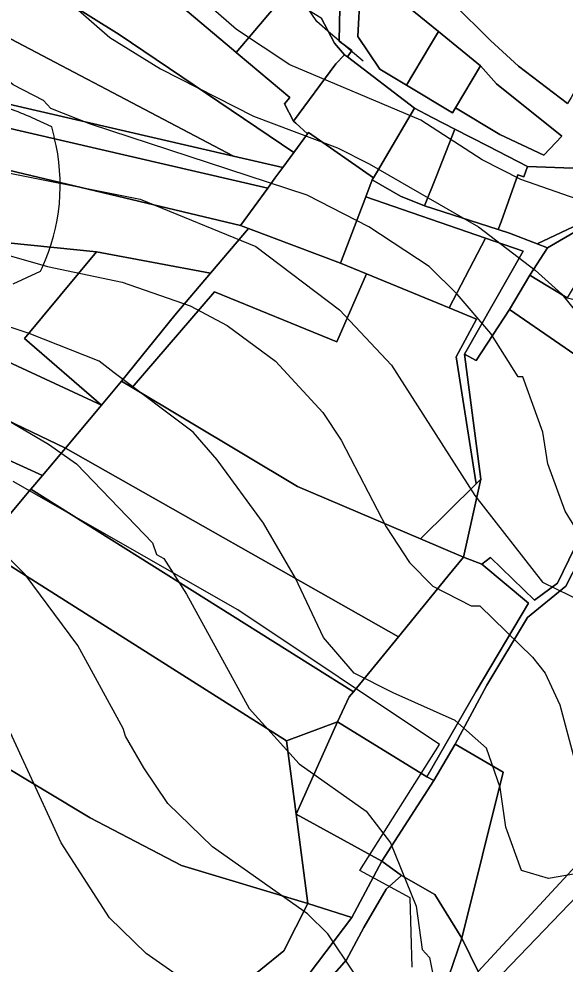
# Model space of a CAD drawing. Extents: x -510989 to -501240, y -1184665 to -1176089.
# Drawn here: x -503688.4 to -503550.1, y -1182213.7 to -1181974.3 of the extents above; entities that cross this region are included whole.
import ezdxf

# ---------------------------------------------------------------- set-up
doc = ezdxf.new("R2010")
doc.units = 0
for name, color, linetype in [('lesni_pozemek', 7, 'Continuous'), ('orna_puda', 7, 'Continuous'), ('ostatni_plocha_x_jina_plocha', 7, 'Continuous'), ('ostatni_plocha_x_neplodna_puda', 7, 'Continuous'), ('ostatni_plocha_x_ostatni_komunikace', 7, 'Continuous'), ('ostatni_plocha_x_silnice', 7, 'Continuous'), ('STAV_erozne_ohrozene_plochy', 7, 'Continuous'), ('STAV_systematicke_odvodneni', 7, 'Continuous'), ('STAV_zaplavove_uzemi', 7, 'Continuous'), ('trvaly_travni_porost', 7, 'Continuous'), ('vrstevnice_01', 7, 'Continuous'), ('vrstevnice_02', 7, 'Continuous'), ('vrstevnice_03', 7, 'Continuous'), ('zahrada', 7, 'Continuous'), ('zastavena_plocha_a_nadvori', 7, 'Continuous'), ('zastavena_plocha_a_nadvori_x_spolecny_dvur', 7, 'Continuous')]:
    doc.layers.add(name, color=color, linetype=linetype)

msp = doc.modelspace()

# ---------------------------------------------------------------- linework, layer by layer
at = {"layer": 'lesni_pozemek'}
for points in [[(-503528.67, -1182089.12), (-503523.05, -1182104.86), (-503528.76, -1182129.95), (-503523.05, -1182159.59), (-503541.12, -1182182.03), (-503572.06, -1182215.58), (-503576.25, -1182207.11), (-503565.74, -1182165.11), (-503577.96, -1182157.96), (-503569.94, -1182143.03), (-503559.57, -1182125.91), (-503549.92, -1182117.96), (-503538.32, -1182095.48)], [(-503576.25, -1182207.11), (-503572.06, -1182215.58), (-503584.07, -1182234.55), (-503597.42, -1182257.69), (-503602.69, -1182262.96), (-503650.49, -1182300.39), (-503666.82, -1182317.8), (-503667.81, -1182320.12), (-503674.17, -1182316.87), (-503670.39, -1182310.85), (-503669.73, -1182309.79), (-503657.57, -1182296.96), (-503632, -1182277.2), (-503616, -1182267.25), (-503600.08, -1182249.2), (-503580.6, -1182219.92)]]:
    msp.add_lwpolyline(points, close=True, dxfattribs=at)
msp.add_lwpolyline([(-503572.06, -1182215.58), (-503541.12, -1182182.03), (-503523.05, -1182159.59), (-503511.46, -1182162.69), (-503524.62, -1182173.9), (-503536.53, -1182185.52), (-503565.82, -1182216.02)], dxfattribs=at)
at = {"layer": 'orna_puda'}
for points in [[(-503769.51, -1181977.8), (-503634.09, -1182009.11), (-503621.61, -1182012), (-503623.57, -1182014.68), (-503625.39, -1182017.17), (-503771.74, -1181983.37)], [(-503771.74, -1181983.37), (-503625.39, -1182017.17), (-503632.31, -1182026.62), (-503775.43, -1181992.58), (-503775.35, -1181992.36)], [(-503571.44, -1182090.89), (-503575.83, -1182110.61), (-503586.67, -1182106), (-503572.6, -1182092.05)], [(-503502.47, -1182159.3), (-503508.9, -1182169.31), (-503520.44, -1182183.15), (-503573.06, -1182250.51), (-503593.71, -1182276.42), (-503614.06, -1182300.47), (-503615.82, -1182298.67), (-503638.06, -1182320.33), (-503643.91, -1182327.51), (-503656.32, -1182316.8), (-503652.64, -1182311.16), (-503622.79, -1182291.49), (-503600.89, -1182271.14), (-503565.82, -1182216.02), (-503536.53, -1182185.52), (-503524.62, -1182173.9), (-503511.46, -1182162.69)]]:
    msp.add_lwpolyline(points, close=True, dxfattribs=at)
at = {"layer": 'ostatni_plocha_x_jina_plocha'}
msp.add_lwpolyline([(-503599.13, -1181963.66), (-503582.17, -1181977.55), (-503584.4, -1181981.31), (-503590.24, -1181991.15), (-503597.02, -1181987.1), (-503602.57, -1181978.79), (-503601.98, -1181967.52)], close=True, dxfattribs=at)
at = {"layer": 'ostatni_plocha_x_neplodna_puda'}
for points in [[(-503591.74, -1182019.18), (-503585.66, -1182021.66), (-503567, -1182027.68), (-503564.18, -1182028.59), (-503557.12, -1182031.3), (-503554.53, -1182032.28), (-503559.02, -1182039.25), (-503564.18, -1182047.88), (-503572.58, -1182060.81), (-503575.58, -1182059.25), (-503560.72, -1182033.16), (-503570.27, -1182029.86), (-503600.55, -1182019.38), (-503598.92, -1182015.09)], [(-503570.27, -1182029.86), (-503560.72, -1182033.16), (-503575.58, -1182059.25), (-503571.44, -1182090.89), (-503572.6, -1182092.05), (-503577.65, -1182059.94), (-503572.54, -1182050.35), (-503579.44, -1182047.51)], [(-503577.96, -1182157.96), (-503565.74, -1182165.11), (-503576.25, -1182207.11), (-503583.11, -1182196.05), (-503591.55, -1182191.28), (-503596.52, -1182187.59), (-503583.3, -1182167.19)]]:
    msp.add_lwpolyline(points, close=True, dxfattribs=at)
at = {"layer": 'ostatni_plocha_x_ostatni_komunikace'}
msp.add_lwpolyline([(-503606.97, -1181962.93), (-503607.33, -1181980.01), (-503604.12, -1181982.33), (-503605.24, -1181983.9), (-503605.95, -1181983.39), (-503608.5, -1181980.49), (-503611.89, -1181974.03)], dxfattribs=at)
for points in [[(-503537.74, -1182015.92), (-503530.49, -1182018.89), (-503534.63, -1182023.88), (-503540.08, -1182029.67), (-503540.45, -1182029.27), (-503540.9, -1182029.67), (-503546.83, -1182027.85), (-503554.53, -1182032.28), (-503557.12, -1182031.3), (-503548, -1182026.99), (-503541.31, -1182023.38), (-503535.06, -1182018.96)], [(-503530.03, -1182087.11), (-503526.84, -1182087.03), (-503527.03, -1182087.96), (-503528.67, -1182089.12), (-503538.32, -1182095.48), (-503549.92, -1182117.96), (-503559.57, -1182125.91), (-503569.94, -1182143.03), (-503577.96, -1182157.96), (-503583.3, -1182167.19), (-503585.07, -1182166.23), (-503572.6, -1182144.58), (-503559.32, -1182122.32), (-503571.17, -1182112.41), (-503569, -1182110.73), (-503557.81, -1182121.57), (-503551.96, -1182117.26), (-503540.55, -1182093.56)]]:
    msp.add_lwpolyline(points, close=True, dxfattribs=at)
at = {"layer": 'ostatni_plocha_x_silnice'}
for points in [[(-503545.71, -1182012.18), (-503559.59, -1182011.67), (-503569.54, -1182006.59), (-503578.03, -1182002.27), (-503583.75, -1181999.3), (-503588.24, -1181996.94), (-503605.24, -1181983.9), (-503604.12, -1181982.33), (-503607.33, -1181980.01), (-503606.97, -1181962.93)], [(-503578.54, -1181970.33), (-503568.94, -1181979.83), (-503561.92, -1181986.29), (-503549.43, -1181995.78)]]:
    msp.add_lwpolyline(points, dxfattribs=at)
msp.add_lwpolyline([(-503599.13, -1181963.66), (-503601.98, -1181967.52), (-503602.57, -1181978.79), (-503597.02, -1181987.1), (-503590.24, -1181991.15), (-503578.61, -1181998.11), (-503577.87, -1181996.87), (-503566.58, -1182003.62), (-503555.5, -1182008.87), (-503550.89, -1182004), (-503567.46, -1181990.81), (-503571.47, -1181986.18), (-503582.17, -1181977.55)], close=True, dxfattribs=at)
at = {"layer": 'STAV_erozne_ohrozene_plochy'}
for points in [[(-503679.46, -1182004.36), (-503680.13, -1182001.69), (-503685.09, -1181999.38)], [(-503689.91, -1182041.44), (-503682.94, -1182038.25), (-503682.52, -1182037.33)]]:
    msp.add_lwpolyline(points, dxfattribs=at)
for centre, start, end in [((-503706.23, -1182044.69), 64.9923, 79.0504), ((-503727.97, -1182016.49), 335.3673, 14.0419)]:
    msp.add_arc(centre, 50, start, end, dxfattribs=at)
at = {"layer": 'STAV_systematicke_odvodneni'}
for p, q in [((-503632.97, -1182123.98), (-503689.89, -1182091.51)), ((-503581.9, -1182158.04), (-503632.97, -1182123.98)), ((-503602.11, -1182189.97), (-503581.9, -1182158.04)), ((-503589.34, -1182196.89), (-503602.11, -1182189.97)), ((-503588.81, -1182214.45), (-503589.34, -1182196.89))]:
    msp.add_line(p, q, dxfattribs=at)
at = {"layer": 'STAV_zaplavove_uzemi'}
msp.add_spline([(-502250.32, -1184002.61), (-502355.07, -1183875.41), (-502442.37, -1183790.61), (-502477.29, -1183700.82), (-502532.16, -1183578.61), (-502567.08, -1183448.91), (-502626.05, -1183402.34), (-502705.41, -1183380.59), (-502814.2, -1183349.87), (-502882.03, -1183297.39), (-502931.95, -1183237.24), (-503042.02, -1183107.97), (-503139.64, -1183018.94), (-503222.14, -1182957.59), (-503308.56, -1182839.96), (-503316.24, -1182784.92), (-503330.32, -1182756.77), (-503348.24, -1182719.65), (-503334.16, -1182651.82), (-503323.92, -1182595.5), (-503313.68, -1182526.39), (-503294.1, -1182480.5), (-503251.86, -1182396.03), (-503229.34, -1182314.37), (-503216.1, -1182227.15), (-503242.43, -1182174.5), (-503271.86, -1182129.59), (-503287.34, -1182081.58), (-503343.88, -1182028.1), (-503361.79, -1182008.91), (-503396.35, -1181952.59), (-503442.43, -1181933.39), (-503497.46, -1181888.6), (-503525.62, -1181860.44), (-503528.18, -1181837.4), (-503548.66, -1181767.01), (-503558.9, -1181729.89), (-503576.82, -1181682.53), (-503578.1, -1181621.1), (-503567.86, -1181572.46), (-503552.5, -1181536.63), (-503538.04, -1181458.36), (-503518.33, -1181411.9), (-503509.88, -1181341.51), (-503497.21, -1181207.63), (-503499.77, -1181097.56), (-503498.02, -1181031.35), (-503510.82, -1180970.85), (-503549.22, -1180952.23), (-503571.32, -1180940.6), (-503605.07, -1180937.11), (-503651.61, -1180939.44), (-503671.39, -1180917.33), (-503679.53, -1180892.89), (-503713.27, -1180871.95), (-503727.24, -1180859.15), (-503734.22, -1180833.55), (-503728.4, -1180799.81), (-503741.2, -1180770.72), (-503722.82, -1180725.17), (-503721.54, -1180703.41), (-503731.78, -1180697.01), (-503767.61, -1180699.57), (-503790.65, -1180697.01), (-503817.53, -1180697.01), (-503861.04, -1180686.77), (-503889.2, -1180675.25), (-503900.72, -1180668.85), (-503953.2, -1180679.09), (-503997.99, -1180697.01), (-504063.27, -1180722.61), (-504109.34, -1180749.49), (-504142.62, -1180776.36), (-504177.18, -1180796.84), (-504211.73, -1180817.32), (-504414.98, -1180961.5), (-504472.7, -1180998.11), (-504544.51, -1181068.5), (-504600.82, -1181143.12), (-504621.94, -1181196.62), (-504641.65, -1181267.01), (-504660.25, -1181350.62), (-504634.7, -1181398.32), (-504617.66, -1181447.72), (-504600.62, -1181492.01), (-504587, -1181548.23), (-504592.11, -1181628.29), (-504569.96, -1181682.81), (-504568.26, -1181664.07), (-504554.63, -1181621.48), (-504547.82, -1181597.63)], degree=3, dxfattribs=at)
at = {"layer": 'trvaly_travni_porost'}
for points in [[(-503687.86, -1181944.87), (-503680.53, -1181950.09), (-503674.82, -1181954.32), (-503673.56, -1181953.8), (-503664.54, -1181961.43), (-503663.09, -1181960.3), (-503652.78, -1181966.66), (-503648.14, -1181970.44), (-503647.46, -1181971.03), (-503634.05, -1181982.28), (-503633.36, -1181982.86), (-503632.9, -1181983.25), (-503619.81, -1181994.23), (-503621.18, -1181995.86), (-503618.89, -1182000.24), (-503618.28, -1182000.74), (-503615.36, -1182003.47), (-503618.82, -1182008.2), (-503663, -1181978.28), (-503697, -1181957.06), (-503691.23, -1181949.37)], [(-503755.6, -1181958.45), (-503754.22, -1181959.62), (-503742.59, -1181969.48), (-503738.93, -1181965.16), (-503726.65, -1181980.06), (-503712.14, -1181978.77), (-503706.69, -1181970.97), (-503634.09, -1182009.11), (-503769.51, -1181977.8), (-503760.17, -1181954.57)], [(-503697, -1181957.06), (-503663, -1181978.28), (-503618.82, -1182008.2), (-503621.61, -1182012), (-503634.09, -1182009.11), (-503706.69, -1181970.97)], [(-503775.43, -1181992.58), (-503632.31, -1182026.62), (-503630.28, -1182027.39), (-503639.93, -1182038.74), (-503668.76, -1182033.34), (-503751.18, -1182024.96), (-503783.13, -1182013.16)], [(-503783.13, -1182013.16), (-503751.18, -1182024.96), (-503668.76, -1182033.34), (-503686.99, -1182055.25), (-503667.48, -1182072.13), (-503758.5, -1182029.95), (-503785.38, -1182016.94)], [(-503785.38, -1182016.94), (-503758.5, -1182029.95), (-503667.48, -1182072.13), (-503676.64, -1182083.01), (-503790.84, -1182028.26)], [(-503606.95, -1182036.19), (-503600.39, -1182038.89), (-503607.86, -1182056.14), (-503638.85, -1182043.43), (-503659.73, -1182067.71), (-503662.42, -1182066.1), (-503648.97, -1182049.38), (-503639.93, -1182038.74), (-503630.28, -1182027.39)], [(-503790.84, -1182028.26), (-503676.64, -1182083.01), (-503682.47, -1182089.93), (-503769.15, -1182050.45), (-503782.73, -1182043.89), (-503795.41, -1182037.75)], [(-503668.76, -1182033.34), (-503639.93, -1182038.74), (-503648.97, -1182049.38), (-503662.42, -1182066.1), (-503667.48, -1182072.13), (-503686.99, -1182055.25)], [(-503600.39, -1182038.89), (-503579.44, -1182047.51), (-503572.54, -1182050.35), (-503577.65, -1182059.94), (-503572.6, -1182092.05), (-503586.67, -1182106), (-503617.9, -1182092.72), (-503659.73, -1182067.71), (-503638.85, -1182043.43), (-503607.86, -1182056.14)], [(-503786.53, -1182068.62), (-503769.15, -1182050.45), (-503682.47, -1182089.93), (-503685.45, -1182093.46), (-503697.91, -1182108.27), (-503699.1, -1182109.6)], [(-503662.42, -1182066.1), (-503659.73, -1182067.71), (-503617.9, -1182092.72), (-503586.67, -1182106), (-503575.83, -1182110.61), (-503579.82, -1182115.49), (-503592.32, -1182130.78), (-503676.64, -1182083.01), (-503667.48, -1182072.13)], [(-503676.64, -1182083.01), (-503592.32, -1182130.78), (-503603.71, -1182144.71), (-503685.45, -1182093.46), (-503682.47, -1182089.93)], [(-503697.91, -1182108.27), (-503685.45, -1182093.46), (-503603.71, -1182144.71), (-503604.78, -1182146.02), (-503607.72, -1182152.32), (-503620.63, -1182157.17)], [(-503699.1, -1182109.6), (-503697.91, -1182108.27), (-503620.63, -1182157.17), (-503618.2, -1182175.75), (-503615.24, -1182198.37), (-503647.26, -1182188.69), (-503670.41, -1182176.65), (-503694.22, -1182162.35), (-503727.19, -1182138.65)], [(-503571.17, -1182112.41), (-503559.32, -1182122.32), (-503572.6, -1182144.58), (-503585.07, -1182166.23), (-503607.72, -1182152.32), (-503604.78, -1182146.02), (-503603.71, -1182144.71), (-503592.32, -1182130.78), (-503579.82, -1182115.49), (-503575.83, -1182110.61)], [(-503731.52, -1182142.72), (-503727.19, -1182138.65), (-503694.22, -1182162.35), (-503670.41, -1182176.65), (-503647.26, -1182188.69), (-503615.24, -1182198.37), (-503621.34, -1182210.35), (-503644.65, -1182229.21), (-503664.59, -1182241.96), (-503675.06, -1182256.09), (-503690.13, -1182249.92), (-503709.32, -1182238.22), (-503765.72, -1182194.52), (-503775.54, -1182186.03)], [(-503620.63, -1182157.17), (-503607.72, -1182152.32), (-503618.2, -1182175.75)], [(-503585.07, -1182166.23), (-503583.3, -1182167.19), (-503596.52, -1182187.59), (-503618.2, -1182175.75), (-503607.72, -1182152.32)], [(-503618.2, -1182175.75), (-503596.52, -1182187.59), (-503604.14, -1182201.88), (-503615.24, -1182198.37)], [(-503596.52, -1182187.59), (-503591.55, -1182191.28), (-503595.37, -1182194.75), (-503601.07, -1182204.41), (-503605.47, -1182212.62), (-503612.29, -1182220.4), (-503652.8, -1182250.46), (-503679, -1182270.74), (-503682.6, -1182266.19), (-503668.43, -1182259.82), (-503634.78, -1182230.35), (-503617.27, -1182219.25), (-503604.14, -1182201.88)], [(-503595.37, -1182194.75), (-503591.55, -1182191.28), (-503583.11, -1182196.05), (-503576.25, -1182207.11), (-503580.6, -1182219.92), (-503600.08, -1182249.2), (-503616, -1182267.25), (-503632, -1182277.2), (-503657.57, -1182296.96), (-503679, -1182270.74), (-503652.8, -1182250.46), (-503612.29, -1182220.4), (-503605.47, -1182212.62), (-503601.07, -1182204.41)], [(-503604.14, -1182201.88), (-503617.27, -1182219.25), (-503634.78, -1182230.35), (-503668.43, -1182259.82), (-503675.06, -1182256.09), (-503664.59, -1182241.96), (-503644.65, -1182229.21), (-503621.34, -1182210.35), (-503615.24, -1182198.37)]]:
    msp.add_lwpolyline(points, close=True, dxfattribs=at)
at = {"layer": 'vrstevnice_01'}
for points in [[(-503678, -1181968), (-503665.41, -1181979), (-503652.59, -1181987), (-503629, -1181999), (-503607.69, -1182007), (-503599.69, -1182011), (-503572, -1182027), (-503557.69, -1182038), (-503550.91, -1182044), (-503537.19, -1182061)], [(-503764.31, -1181974), (-503748.69, -1181977), (-503740.59, -1181980), (-503729.91, -1181986), (-503708.5, -1182007), (-503698, -1182012), (-503657.69, -1182020), (-503628.41, -1182032), (-503607.19, -1182048), (-503594.09, -1182062), (-503572.91, -1182095), (-503555.81, -1182117), (-503545.41, -1182122)], [(-503525.5, -1182187), (-503554.31, -1182192), (-503561.09, -1182190), (-503565.09, -1182179), (-503566.5, -1182169), (-503570, -1182159), (-503577.91, -1182152), (-503593.59, -1182145), (-503603.5, -1182140), (-503611.31, -1182131), (-503618.41, -1182116), (-503626.5, -1182102), (-503638.19, -1182086), (-503644.31, -1182079), (-503664.31, -1182064), (-503668.09, -1182061), (-503685.81, -1182054), (-503713.31, -1182045)], [(-503603.5, -1182216), (-503610.19, -1182206), (-503615.31, -1182201), (-503639.41, -1182184), (-503650.69, -1182173), (-503656.81, -1182164), (-503661.41, -1182156), (-503662, -1182154), (-503673.5, -1182133), (-503686.81, -1182115), (-503698, -1182104), (-503715.41, -1182092), (-503716.91, -1182092), (-503743.91, -1182073), (-503756.91, -1182062)]]:
    msp.add_lwpolyline(points, dxfattribs=at)
at = {"layer": 'vrstevnice_02'}
for points in [[(-503547.59, -1182103), (-503550.09, -1182099), (-503554.41, -1182087), (-503555.69, -1182079), (-503560.81, -1182065), (-503562, -1182065), (-503568.91, -1182054), (-503577.41, -1182044), (-503584.5, -1182037), (-503599.81, -1182027), (-503615.41, -1182019), (-503670.31, -1182001), (-503680.31, -1181997), (-503682.19, -1181995), (-503689.91, -1181991), (-503700.5, -1181982), (-503709.69, -1181973), (-503719.19, -1181966), (-503721.69, -1181963), (-503733.31, -1181956), (-503739.5, -1181949), (-503744.09, -1181935), (-503753.59, -1181922), (-503762.69, -1181913)], [(-503639.09, -1182223), (-503656.19, -1182211), (-503665.5, -1182202), (-503677.69, -1182183), (-503690.69, -1182155), (-503700.69, -1182137), (-503711.09, -1182127), (-503743, -1182105), (-503765.19, -1182083), (-503783.69, -1182072), (-503798.31, -1182066), (-503820.41, -1182070), (-503824.91, -1182069), (-503837.41, -1182064), (-503848.91, -1182054), (-503858.81, -1182039), (-503863.41, -1182028), (-503874.81, -1181989), (-503882.19, -1181976), (-503890.59, -1181966)], [(-503547, -1182020), (-503561.31, -1182015), (-503571.09, -1182010), (-503586.59, -1182000), (-503619.81, -1181986), (-503633.31, -1181977), (-503642.41, -1181969)], [(-503702.19, -1182031), (-503681.19, -1182037), (-503662.31, -1182041), (-503645.09, -1182047), (-503635.69, -1182052), (-503623.41, -1182061), (-503611.41, -1182074), (-503606.81, -1182081), (-503595.41, -1182103), (-503589.5, -1182112), (-503583.59, -1182118), (-503573.91, -1182123), (-503571.69, -1182123), (-503558.31, -1182136), (-503555.09, -1182140), (-503551.41, -1182148), (-503546.31, -1182167)], [(-503692.81, -1182075), (-503680.91, -1182082), (-503673.81, -1182087), (-503654.59, -1182107), (-503653.59, -1182110), (-503651.69, -1182111), (-503646, -1182120), (-503630.09, -1182149), (-503617.41, -1182163), (-503600.5, -1182175), (-503594.31, -1182183), (-503587.81, -1182199), (-503586.31, -1182210), (-503584.41, -1182212), (-503582.81, -1182220)]]:
    msp.add_lwpolyline(points, dxfattribs=at)
at = {"layer": 'vrstevnice_03'}
msp.add_lwpolyline([(-503601.19, -1181985), (-503609.5, -1181978), (-503613, -1181975), (-503615.69, -1181971)], dxfattribs=at)
at = {"layer": 'zahrada'}
for points in [[(-503571.47, -1181986.18), (-503567.46, -1181990.81), (-503550.89, -1182004), (-503555.5, -1182008.87), (-503566.58, -1182003.62), (-503577.87, -1181996.87)], [(-503615.06, -1182003.06), (-503598.6, -1182014.54), (-503598.92, -1182015.09), (-503600.55, -1182019.38), (-503606.95, -1182036.19), (-503630.28, -1182027.39), (-503632.31, -1182026.62), (-503625.39, -1182017.17), (-503623.57, -1182014.68), (-503621.61, -1182012), (-503618.82, -1182008.2), (-503615.36, -1182003.47)], [(-503600.55, -1182019.38), (-503570.27, -1182029.86), (-503579.44, -1182047.51), (-503600.39, -1182038.89), (-503606.95, -1182036.19)], [(-503557.66, -1182040.05), (-503549.58, -1182044.95), (-503524.16, -1182050.85), (-503525.9, -1182074.28), (-503564.18, -1182047.88), (-503559.02, -1182039.25)], [(-503564.18, -1182047.88), (-503525.9, -1182074.28), (-503526.84, -1182087.03), (-503530.03, -1182087.11), (-503540.55, -1182093.56), (-503551.96, -1182117.26), (-503557.81, -1182121.57), (-503569, -1182110.73), (-503571.17, -1182112.41), (-503575.83, -1182110.61), (-503571.44, -1182090.89), (-503575.58, -1182059.25), (-503572.58, -1182060.81)]]:
    msp.add_lwpolyline(points, close=True, dxfattribs=at)
at = {"layer": 'zastavena_plocha_a_nadvori'}
for points in [[(-503637.1, -1181955.59), (-503636.45, -1181956.04), (-503621.18, -1181968.34), (-503621.6, -1181968.84), (-503633.36, -1181982.86), (-503634.05, -1181982.28), (-503647.46, -1181971.03), (-503648.14, -1181970.44)], [(-503572.42, -1181966.18), (-503563.78, -1181960.32), (-503543.18, -1181968.03), (-503534.15, -1181972.34), (-503537.35, -1181976.72), (-503545.2, -1181988.06), (-503548.57, -1181994.21), (-503549.43, -1181995.78), (-503561.92, -1181986.29), (-503568.94, -1181979.83), (-503578.54, -1181970.33)], [(-503621.6, -1181968.84), (-503621.18, -1181968.34), (-503611.89, -1181974.03), (-503608.5, -1181980.49), (-503605.95, -1181983.39), (-503608.16, -1181985.73), (-503618.89, -1182000.24), (-503621.18, -1181995.86), (-503619.81, -1181994.23), (-503632.9, -1181983.25), (-503633.36, -1181982.86)], [(-503582.17, -1181977.55), (-503571.47, -1181986.18), (-503577.87, -1181996.87), (-503578.61, -1181998.11), (-503590.24, -1181991.15), (-503584.4, -1181981.31)], [(-503605.95, -1181983.39), (-503605.24, -1181983.9), (-503588.24, -1181996.94), (-503589.92, -1181999.78), (-503597.89, -1182013.33), (-503598.6, -1182014.54), (-503615.06, -1182003.06), (-503615.36, -1182003.47), (-503618.28, -1182000.74), (-503618.89, -1182000.24), (-503608.16, -1181985.73)], [(-503569.54, -1182006.59), (-503559.59, -1182011.67), (-503560.54, -1182014.36), (-503562.05, -1182013.82), (-503566.28, -1182025.68), (-503567, -1182027.68), (-503585.66, -1182021.66), (-503582.75, -1182014.29), (-503578.03, -1182002.27)], [(-503559.59, -1182011.67), (-503545.71, -1182012.18), (-503537.74, -1182015.92), (-503535.06, -1182018.96), (-503541.31, -1182023.38), (-503548, -1182026.99), (-503557.12, -1182031.3), (-503564.18, -1182028.59), (-503567, -1182027.68), (-503566.28, -1182025.68), (-503562.05, -1182013.82), (-503560.54, -1182014.36)], [(-503546.83, -1182027.85), (-503540.9, -1182029.67), (-503544.17, -1182032.6), (-503541.56, -1182035.5), (-503540.54, -1182036.52), (-503545.13, -1182039.19), (-503546.63, -1182040.06), (-503549.58, -1182044.95), (-503557.66, -1182040.05), (-503559.02, -1182039.25), (-503554.53, -1182032.28)]]:
    msp.add_lwpolyline(points, close=True, dxfattribs=at)
at = {"layer": 'zastavena_plocha_a_nadvori_x_spolecny_dvur'}
msp.add_lwpolyline([(-503583.75, -1181999.3), (-503578.03, -1182002.27), (-503582.75, -1182014.29), (-503585.66, -1182021.66), (-503591.74, -1182019.18), (-503598.92, -1182015.09), (-503598.6, -1182014.54), (-503597.89, -1182013.33), (-503589.92, -1181999.78), (-503588.24, -1181996.94)], close=True, dxfattribs=at)

doc.saveas('drawing.dxf')
